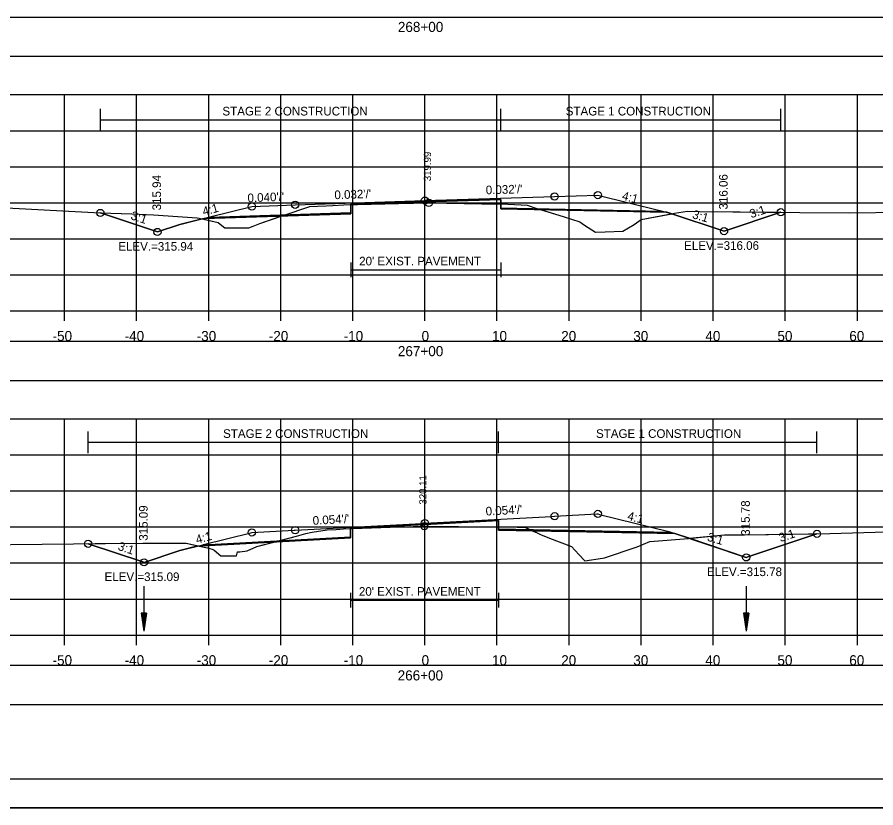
# Model space of a CAD drawing. Extents: x 1376273 to 1384221, y 378927 to 384592.
# Drawn here: x 1380135.1 to 1380254.2, y 383098.6 to 383208.3 of the extents above; entities that cross this region are included whole.
import ezdxf

# ---------------------------------------------------------------- set-up
doc = ezdxf.new("R2010")
doc.units = 0
for name, color, linetype in [('R_Alt Surface', 7, 'Continuous'), ('R_Axis', 7, 'Continuous'), ('R_Axis Annot', 7, 'Continuous'), ('R_Border', 7, 'Continuous'), ('R_Border Notes', 7, 'Continuous'), ('R_Contours', 7, 'Continuous'), ('R_Dimension', 7, 'Continuous'), ('R_Exist Surface', 7, 'Continuous'), ('R_Fin Surface', 7, 'Continuous'), ('R_Grid', 7, 'Continuous'), ('R_No Plot', 7, 'Continuous'), ('R_Water', 7, 'Continuous'), ('R_Xsect Elev', 7, 'Continuous'), ('R_Xsect Slope', 7, 'Continuous'), ('T_Detection Zones', 7, 'Continuous')]:
    doc.layers.add(name, color=color, linetype=linetype)

msp = doc.modelspace()

# ---------------------------------------------------------------- linework, layer by layer
at = {"layer": 'R_Alt Surface'}
for points in [[(1380161.77, 383180.56), (1380181.38, 383181.18), (1380181.39, 383182.35), (1380191.66, 383182.68), (1380202.18, 383183.01), (1380202.19, 383181.85), (1380224.49, 383181.4)], [(1380181.39, 383174.24), (1380181.39, 383172.24)], [(1380202.18, 383174.24), (1380202.18, 383172.24)], [(1380181.39, 383173.24), (1380202.18, 383173.24)], [(1380160.87, 383135.09), (1380181.34, 383136.19), (1380181.35, 383137.36), (1380191.66, 383137.91), (1380201.88, 383138.45), (1380201.89, 383137.29), (1380225.81, 383136.81)], [(1380181.35, 383128.39), (1380181.35, 383126.39)], [(1380181.35, 383127.39), (1380201.88, 383127.39)], [(1380201.88, 383128.39), (1380201.88, 383126.39)]]:
    msp.add_lwpolyline(points, dxfattribs=at)
at = {"layer": 'R_Axis'}
for p, q in [((1380041.66, 383167.55), (1380341.66, 383167.55)), ((1380141.66, 383166.15), (1380141.66, 383167.55)), ((1380151.66, 383166.15), (1380151.66, 383167.55)), ((1380161.66, 383166.15), (1380161.66, 383167.55)), ((1380171.66, 383166.15), (1380171.66, 383167.55)), ((1380181.66, 383166.15), (1380181.66, 383167.55)), ((1380191.66, 383166.15), (1380191.66, 383167.55)), ((1380201.66, 383166.15), (1380201.66, 383167.55)), ((1380211.66, 383166.15), (1380211.66, 383167.55)), ((1380221.66, 383166.15), (1380221.66, 383167.55)), ((1380231.66, 383166.15), (1380231.66, 383167.55)), ((1380241.66, 383166.15), (1380241.66, 383167.55)), ((1380251.66, 383166.15), (1380251.66, 383167.55)), ((1380041.66, 383122.55), (1380341.66, 383122.55)), ((1380141.66, 383121.15), (1380141.66, 383122.55)), ((1380151.66, 383121.15), (1380151.66, 383122.55)), ((1380161.66, 383121.15), (1380161.66, 383122.55)), ((1380171.66, 383121.15), (1380171.66, 383122.55)), ((1380181.66, 383121.15), (1380181.66, 383122.55)), ((1380191.66, 383121.15), (1380191.66, 383122.55)), ((1380201.66, 383121.15), (1380201.66, 383122.55)), ((1380211.66, 383121.15), (1380211.66, 383122.55)), ((1380221.66, 383121.15), (1380221.66, 383122.55)), ((1380231.66, 383121.15), (1380231.66, 383122.55)), ((1380241.66, 383121.15), (1380241.66, 383122.55)), ((1380251.66, 383121.15), (1380251.66, 383122.55))]:
    msp.add_line(p, q, dxfattribs=at)
at = {"layer": 'R_Axis Annot'}
for points in [[(1380040.81, 383202.87), (1380342.5, 383202.87), (1380342.5, 383208.28), (1380040.81, 383208.28)], [(1380040.81, 383157.87), (1380342.5, 383157.87), (1380342.5, 383163.28), (1380040.81, 383163.28)], [(1380040.81, 383112.89), (1380342.5, 383112.89), (1380342.5, 383118.3), (1380040.81, 383118.3)]]:
    msp.add_lwpolyline(points, close=True, dxfattribs=at)
at = {"layer": 'R_Border'}
msp.add_line((1380349.84, 383102.55), (1380033.66, 383102.55), dxfattribs=at)
at = {"layer": 'R_Contours'}
for points in [[(1380202.18, 383182.38), (1380203.18, 383182.37), (1380205, 383182.27), (1380205.84, 383182.23), (1380207.18, 383181.77), (1380207.65, 383181.62), (1380207.83, 383181.57), (1380202.19, 383181.68)], [(1380207.83, 383181.57), (1380210.83, 383180.62), (1380213.16, 383179.88), (1380213.8, 383179.45), (1380215.31, 383178.48), (1380216.65, 383178.5), (1380219.12, 383178.61), (1380220.68, 383179.52), (1380221.68, 383180.21), (1380225.91, 383181.02), (1380225.66, 383181.11), (1380225.22, 383181.22)], [(1380225.91, 383181.02), (1380226.28, 383181.09), (1380228.08, 383181.37), (1380229.75, 383181.34), (1380241.03, 383181.23), (1380233.16, 383178.61)], [(1380201.89, 383137.56), (1380202.88, 383137.55), (1380204.45, 383137.53), (1380205.54, 383137.5), (1380206.56, 383137.03), (1380201.89, 383137.12)], [(1380206.56, 383137.03), (1380207.22, 383136.73), (1380207.72, 383136.51), (1380208.93, 383136.01), (1380212.01, 383134.86), (1380213.02, 383133.74), (1380213.83, 383132.84), (1380216.29, 383133.22), (1380216.56, 383133.26), (1380221.12, 383134.78), (1380222.88, 383135.51), (1380228.21, 383135.97), (1380228.31, 383135.98), (1380226.34, 383136.63)], [(1380228.31, 383135.98), (1380233.22, 383136.47), (1380235.99, 383136.48), (1380246.06, 383136.6), (1380236.48, 383133.41), (1380236.24, 383133.33)]]:
    msp.add_lwpolyline(points, close=True, dxfattribs=at)
at = {"layer": 'R_Dimension'}
for p, q in [((1380146.63, 383192.56), (1380146.63, 383195.56)), ((1380202.18, 383192.56), (1380202.18, 383195.56)), ((1380241.03, 383192.56), (1380241.03, 383195.56)), ((1380146.63, 383194.06), (1380241.03, 383194.06)), ((1380144.93, 383147.81), (1380144.93, 383150.81)), ((1380201.88, 383147.81), (1380201.88, 383150.81)), ((1380246.06, 383147.81), (1380246.06, 383150.81)), ((1380144.93, 383149.31), (1380246.06, 383149.31))]:
    msp.add_line(p, q, dxfattribs=at)
at = {"layer": 'R_Exist Surface'}
for points in [[(1380131.87, 383181.95), (1380146.62, 383181.13), (1380151.02, 383181.02), (1380154.01, 383180.85), (1380160.05, 383180.46), (1380160.35, 383180.41), (1380160.53, 383180.37), (1380162.98, 383179.82), (1380163.5, 383179.41), (1380163.9, 383179.06), (1380164.69, 383179.06), (1380167.22, 383179.06), (1380167.81, 383179.28), (1380168.74, 383179.65), (1380171.98, 383180.77), (1380175.71, 383182.02), (1380176.78, 383182.07), (1380177.94, 383182.13), (1380178.88, 383182.18), (1380180.39, 383182.27), (1380187.99, 383182.44), (1380192.21, 383182.54), (1380199.57, 383182.42), (1380203.18, 383182.37), (1380205, 383182.27), (1380205.84, 383182.23), (1380207.18, 383181.77), (1380207.65, 383181.62), (1380210.83, 383180.62), (1380213.16, 383179.88), (1380213.8, 383179.45), (1380215.31, 383178.48), (1380216.65, 383178.5), (1380219.12, 383178.61), (1380220.68, 383179.52), (1380221.68, 383180.21), (1380226.28, 383181.09), (1380228.08, 383181.37), (1380229.75, 383181.34), (1380243.68, 383181.2), (1380250.52, 383181.16), (1380257.87, 383181.22)], [(1380125.52, 383135.04), (1380142.92, 383135.2), (1380145.93, 383135.24), (1380147.35, 383135.26), (1380152.53, 383135.31), (1380156.24, 383135.29), (1380158.52, 383135.28), (1380161.5, 383134.65), (1380162.15, 383134.48), (1380162.44, 383134.32), (1380163.33, 383133.55), (1380164.48, 383133.55), (1380165.54, 383133.56), (1380165.66, 383134.12), (1380165.99, 383134.11), (1380167, 383134.22), (1380168.34, 383134.82), (1380173.84, 383136.28), (1380175.13, 383136.66), (1380176.02, 383136.81), (1380178.09, 383137.16), (1380179.37, 383137.22), (1380180.35, 383137.28), (1380186.83, 383137.51), (1380191.58, 383137.66), (1380196.34, 383137.6), (1380202.88, 383137.55), (1380204.45, 383137.53), (1380205.54, 383137.5), (1380207.22, 383136.73), (1380207.72, 383136.51), (1380208.93, 383136.01), (1380212.01, 383134.86), (1380213.02, 383133.74), (1380213.83, 383132.84), (1380216.29, 383133.22), (1380216.56, 383133.26), (1380221.12, 383134.78), (1380222.88, 383135.51), (1380228.21, 383135.97), (1380233.22, 383136.47), (1380235.99, 383136.48), (1380247.85, 383136.63), (1380258.87, 383136.95)]]:
    msp.add_lwpolyline(points, dxfattribs=at)
at = {"layer": 'R_Fin Surface'}
for points in [[(1380146.63, 383181.13), (1380146.63, 383181.13), (1380154.55, 383178.49), (1380157.66, 383179.53), (1380161.83, 383180.57), (1380167.66, 383182.03), (1380173.66, 383182.27), (1380191.66, 383182.84), (1380209.66, 383183.42), (1380215.66, 383183.61), (1380224.24, 383181.46), (1380225.66, 383181.11), (1380233.16, 383178.61), (1380241.03, 383181.23)], [(1380144.93, 383135.22), (1380152.51, 383132.7), (1380152.7, 383132.64), (1380157.54, 383134.25), (1380157.66, 383134.29), (1380160.86, 383135.09), (1380160.94, 383135.11), (1380167.49, 383136.75), (1380167.66, 383136.79), (1380173.51, 383137.1), (1380173.66, 383137.11), (1380191.22, 383138.05), (1380191.66, 383138.07), (1380209.22, 383139.01), (1380209.66, 383139.04), (1380215.51, 383139.35), (1380215.66, 383139.36), (1380215.9, 383139.3), (1380225.51, 383136.9), (1380225.51, 383136.9), (1380225.66, 383136.86), (1380225.92, 383136.77), (1380236.24, 383133.33), (1380236.48, 383133.41), (1380246.06, 383136.6)]]:
    msp.add_lwpolyline(points, dxfattribs=at)
at = {"layer": 'R_Grid'}
for p, q in [((1380041.66, 383197.55), (1380341.66, 383197.55)), ((1380141.66, 383167.55), (1380141.66, 383197.55)), ((1380151.66, 383167.55), (1380151.66, 383197.55)), ((1380161.66, 383167.55), (1380161.66, 383197.55)), ((1380171.66, 383167.55), (1380171.66, 383197.55)), ((1380181.66, 383167.55), (1380181.66, 383197.55)), ((1380191.66, 383167.55), (1380191.66, 383197.55)), ((1380201.66, 383167.55), (1380201.66, 383197.55)), ((1380211.66, 383167.55), (1380211.66, 383197.55)), ((1380221.66, 383167.55), (1380221.66, 383197.55)), ((1380231.66, 383167.55), (1380231.66, 383197.55)), ((1380241.66, 383167.55), (1380241.66, 383197.55)), ((1380251.66, 383167.55), (1380251.66, 383197.55)), ((1380041.66, 383192.55), (1380341.66, 383192.55)), ((1380041.66, 383187.55), (1380341.66, 383187.55)), ((1380041.66, 383182.55), (1380341.66, 383182.55)), ((1380041.66, 383177.55), (1380341.66, 383177.55)), ((1380041.66, 383172.55), (1380341.66, 383172.55)), ((1380041.66, 383167.55), (1380341.66, 383167.55)), ((1380041.66, 383152.55), (1380341.66, 383152.55)), ((1380141.66, 383122.55), (1380141.66, 383152.55)), ((1380151.66, 383122.55), (1380151.66, 383152.55)), ((1380161.66, 383122.55), (1380161.66, 383152.55)), ((1380171.66, 383122.55), (1380171.66, 383152.55)), ((1380181.66, 383122.55), (1380181.66, 383152.55)), ((1380191.66, 383122.55), (1380191.66, 383152.55)), ((1380201.66, 383122.55), (1380201.66, 383152.55)), ((1380211.66, 383122.55), (1380211.66, 383152.55)), ((1380221.66, 383122.55), (1380221.66, 383152.55)), ((1380231.66, 383122.55), (1380231.66, 383152.55)), ((1380241.66, 383122.55), (1380241.66, 383152.55)), ((1380251.66, 383122.55), (1380251.66, 383152.55)), ((1380041.66, 383147.55), (1380341.66, 383147.55)), ((1380041.66, 383142.55), (1380341.66, 383142.55)), ((1380041.66, 383137.55), (1380341.66, 383137.55)), ((1380041.66, 383132.55), (1380341.66, 383132.55)), ((1380041.66, 383127.55), (1380341.66, 383127.55)), ((1380041.66, 383122.55), (1380341.66, 383122.55))]:
    msp.add_line(p, q, dxfattribs=at)
at = {"layer": 'R_No Plot'}
msp.add_line((1380021.26, 383098.57), (1380354.59, 383098.57), dxfattribs=at)
for points in [[(1380021.25, 383311.9), (1380354.59, 383311.9), (1380354.59, 383098.57), (1380021.25, 383098.57)], [(1380267.58, 383308.01), (1380267.58, 383298.13), (1380303.31, 383298.13), (1380303.31, 383295.21), (1380326.51, 383295.21), (1380326.51, 383270.88), (1380349.84, 383270.88), (1380349.84, 383102.55), (1380033.66, 383102.55), (1380033.66, 383308.01)]]:
    msp.add_lwpolyline(points, close=True, dxfattribs=at)
for points in [[(1380161.01, 383180.37), (1380181.38, 383181.02), (1380181.39, 383182.35), (1380191.66, 383182.68), (1380202.18, 383183.01), (1380202.19, 383181.68), (1380225.22, 383181.22)], [(1380160.03, 383134.88), (1380181.34, 383136.02), (1380181.35, 383137.36), (1380191.66, 383137.91), (1380201.88, 383138.45), (1380201.89, 383137.12), (1380226.34, 383136.63)]]:
    msp.add_lwpolyline(points, dxfattribs=at)
for centre in [(1380191.66, 383182.84), (1380209.66, 383183.42), (1380215.66, 383183.61), (1380167.66, 383182.03), (1380173.66, 383182.27), (1380192.21, 383182.54), (1380146.63, 383181.13), (1380241.03, 383181.23), (1380154.55, 383178.49), (1380154.55, 383178.49), (1380233.16, 383178.61), (1380233.16, 383178.61), (1380209.66, 383139.04), (1380215.66, 383139.36), (1380191.58, 383137.66), (1380191.66, 383138.07), (1380167.66, 383136.79), (1380173.66, 383137.11), (1380246.06, 383136.6), (1380144.93, 383135.22), (1380236.24, 383133.33), (1380236.24, 383133.33), (1380152.7, 383132.64), (1380152.7, 383132.64)]:
    msp.add_circle(centre, 0.5, dxfattribs=at)
at = {"layer": 'R_Water'}
for p, q in [((1380152.65, 383129.32), (1380152.65, 383123.07)), ((1380236.24, 383129.32), (1380236.24, 383123.07)), ((1380152.27, 383125.57), (1380152.65, 383123.07)), ((1380153.02, 383125.57), (1380152.27, 383125.57)), ((1380152.33, 383125.57), (1380152.65, 383123.49)), ((1380152.4, 383125.57), (1380152.65, 383123.92)), ((1380152.46, 383125.57), (1380152.65, 383124.33)), ((1380152.52, 383125.57), (1380152.65, 383124.76)), ((1380152.59, 383125.57), (1380152.65, 383125.18)), ((1380153.02, 383125.57), (1380152.65, 383123.07)), ((1380152.77, 383125.57), (1380152.65, 383124.76)), ((1380152.89, 383125.57), (1380152.65, 383123.92)), ((1380152.96, 383125.57), (1380152.65, 383123.49)), ((1380152.83, 383125.57), (1380152.65, 383124.33)), ((1380152.7, 383125.57), (1380152.65, 383125.18)), ((1380235.87, 383125.57), (1380236.24, 383123.07)), ((1380236.62, 383125.57), (1380235.87, 383125.57)), ((1380235.93, 383125.57), (1380236.24, 383123.49)), ((1380236, 383125.57), (1380236.24, 383123.92)), ((1380236.06, 383125.57), (1380236.24, 383124.33)), ((1380236.12, 383125.57), (1380236.24, 383124.76)), ((1380236.19, 383125.57), (1380236.24, 383125.18)), ((1380236.62, 383125.57), (1380236.24, 383123.07)), ((1380236.37, 383125.57), (1380236.24, 383124.76)), ((1380236.49, 383125.57), (1380236.24, 383123.92)), ((1380236.56, 383125.57), (1380236.24, 383123.49)), ((1380236.43, 383125.57), (1380236.24, 383124.33)), ((1380236.3, 383125.57), (1380236.24, 383125.18))]:
    msp.add_line(p, q, dxfattribs=at)
at = {"layer": 'T_Detection Zones'}
for points in [[(1380171.8, 383180.71), (1380171.98, 383180.77), (1380175.71, 383182.02), (1380176.78, 383182.07), (1380177.94, 383182.13), (1380178.88, 383182.18), (1380180.39, 383182.27), (1380181.39, 383182.29), (1380181.38, 383181.02)], [(1380181.39, 383182.29), (1380187.99, 383182.44), (1380192.21, 383182.54), (1380199.57, 383182.42), (1380202.18, 383182.38), (1380202.18, 383183.01), (1380191.66, 383182.68), (1380181.39, 383182.35)], [(1380146.63, 383181.13), (1380151.02, 383181.02), (1380154.01, 383180.85), (1380160.05, 383180.46), (1380160.35, 383180.41), (1380160.53, 383180.37), (1380160.8, 383180.31), (1380157.66, 383179.53), (1380154.55, 383178.49)], [(1380160.8, 383180.31), (1380162.98, 383179.82), (1380163.5, 383179.41), (1380163.9, 383179.06), (1380164.69, 383179.06), (1380167.22, 383179.06), (1380167.81, 383179.28), (1380168.74, 383179.65), (1380171.8, 383180.71), (1380161.01, 383180.37)], [(1380181.35, 383137.32), (1380186.83, 383137.51), (1380191.58, 383137.66), (1380196.34, 383137.6), (1380201.89, 383137.56), (1380201.88, 383138.45), (1380191.66, 383137.91), (1380181.35, 383137.36)], [(1380170.72, 383135.45), (1380173.84, 383136.28), (1380175.13, 383136.66), (1380176.02, 383136.81), (1380178.09, 383137.16), (1380179.37, 383137.22), (1380180.35, 383137.28), (1380181.35, 383137.32), (1380181.34, 383136.02)], [(1380144.93, 383135.22), (1380145.93, 383135.24), (1380147.35, 383135.26), (1380152.53, 383135.31), (1380156.24, 383135.29), (1380158.52, 383135.28), (1380160.34, 383134.9), (1380160.03, 383134.88), (1380157.66, 383134.29), (1380157.54, 383134.25), (1380152.7, 383132.64), (1380152.51, 383132.7)], [(1380160.34, 383134.9), (1380161.5, 383134.65), (1380162.15, 383134.48), (1380162.44, 383134.32), (1380163.33, 383133.55), (1380164.48, 383133.55), (1380165.54, 383133.56), (1380165.66, 383134.12), (1380165.99, 383134.11), (1380167, 383134.22), (1380168.34, 383134.82), (1380170.72, 383135.45)]]:
    msp.add_lwpolyline(points, close=True, dxfattribs=at)

# ---------------------------------------------------------------- texts
at = {"layer": 'R_Alt Surface'}
for p in [(1380182.54, 383173.85), (1380182.5, 383128)]:
    msp.add_text("20' EXIST. PAVEMENT", height=1.2, dxfattribs=at).set_placement(p)
at = {"layer": 'R_Axis Annot'}
for s, p in [('268+00', (1380187.91, 383206.25)), ('-50', (1380140, 383163.35)), ('-40', (1380150, 383163.35)), ('-30', (1380160, 383163.35)), ('-20', (1380170, 383163.35)), ('-10', (1380180.39, 383163.35)), ('0', (1380191.2, 383163.35)), ('10', (1380200.97, 383163.35)), ('20', (1380210.57, 383163.35)), ('30', (1380220.57, 383163.35)), ('40', (1380230.57, 383163.35)), ('50', (1380240.57, 383163.35)), ('60', (1380250.54, 383163.35)), ('267+00', (1380187.91, 383161.25)), ('-50', (1380140, 383118.35)), ('-40', (1380150, 383118.35)), ('-30', (1380160, 383118.35)), ('-20', (1380170, 383118.35)), ('-10', (1380180.39, 383118.35)), ('0', (1380191.2, 383118.35)), ('10', (1380200.97, 383118.35)), ('20', (1380210.57, 383118.35)), ('30', (1380220.57, 383118.35)), ('40', (1380230.57, 383118.35)), ('50', (1380240.57, 383118.35)), ('60', (1380250.54, 383118.35)), ('266+00', (1380187.88, 383116.25))]:
    msp.add_text(s, height=1.4, dxfattribs=at).set_placement(p)
at = {"layer": 'R_Border Notes'}
for s, p in [('ELEV.=315.94', (1380149.12, 383175.89)), ('ELEV.=316.06', (1380227.62, 383176.01)), ('ELEV.=315.09', (1380147.21, 383130.04)), ('ELEV.=315.78', (1380230.81, 383130.73))]:
    msp.add_text(s, height=1.2, dxfattribs=at).set_placement(p)
at = {"layer": 'R_Dimension'}
for s, p in [('STAGE 2 CONSTRUCTION', (1380163.57, 383194.66)), ('STAGE 1 CONSTRUCTION', (1380211.2, 383194.66)), ('STAGE 2 CONSTRUCTION', (1380163.66, 383149.91)), ('STAGE 1 CONSTRUCTION', (1380215.4, 383149.91))]:
    msp.add_text(s, height=1.2, dxfattribs=at).set_placement(p)
at = {"layer": 'R_Xsect Elev'}
for s, height, p in [('319.99', 1, (1380192.51, 383185.54)), ('315.94', 1.2, (1380155.05, 383181.49)), ('316.06', 1.2, (1380233.66, 383181.61)), ('320.11', 1, (1380191.88, 383140.66)), ('315.09', 1.2, (1380153.2, 383135.64)), ('315.78', 1.2, (1380236.74, 383136.33))]:
    msp.add_text(s, height=height, rotation=90, dxfattribs=at).set_placement(p)
at = {"layer": 'R_Xsect Slope'}
for s, rotation, p in [("0.032'/'", 1.8266, (1380179.12, 383183.04)), ("0.032'/'", 1.8266, (1380200.12, 383183.71)), ("0.040'/'", 2.2906, (1380167.07, 383182.61)), ('4:1', 345.9638, (1380218.92, 383182.98)), ('4:1', 15.0964, (1380160.97, 383180.74)), ('3:1', 18.4349, (1380236.94, 383180.39)), ('3:1', 341.5651, (1380150.75, 383180.29)), ('3:1', 344.0537, (1380228.67, 383180.42)), ("0.054'/'", 3.0657, (1380200.12, 383139.13)), ("0.054'/'", 3.0657, (1380176.12, 383137.84)), ('4:1', 345.9638, (1380219.67, 383138.55)), ('4:1', 15.5158, (1380160.04, 383135.19)), ('3:1', 18.4349, (1380241, 383135.44)), ('3:1', 343.6771, (1380230.73, 383135.67)), ('3:1', 341.5651, (1380148.97, 383134.4))]:
    msp.add_text(s, height=1.2, rotation=rotation, dxfattribs=at).set_placement(p)

doc.saveas('drawing.dxf')
